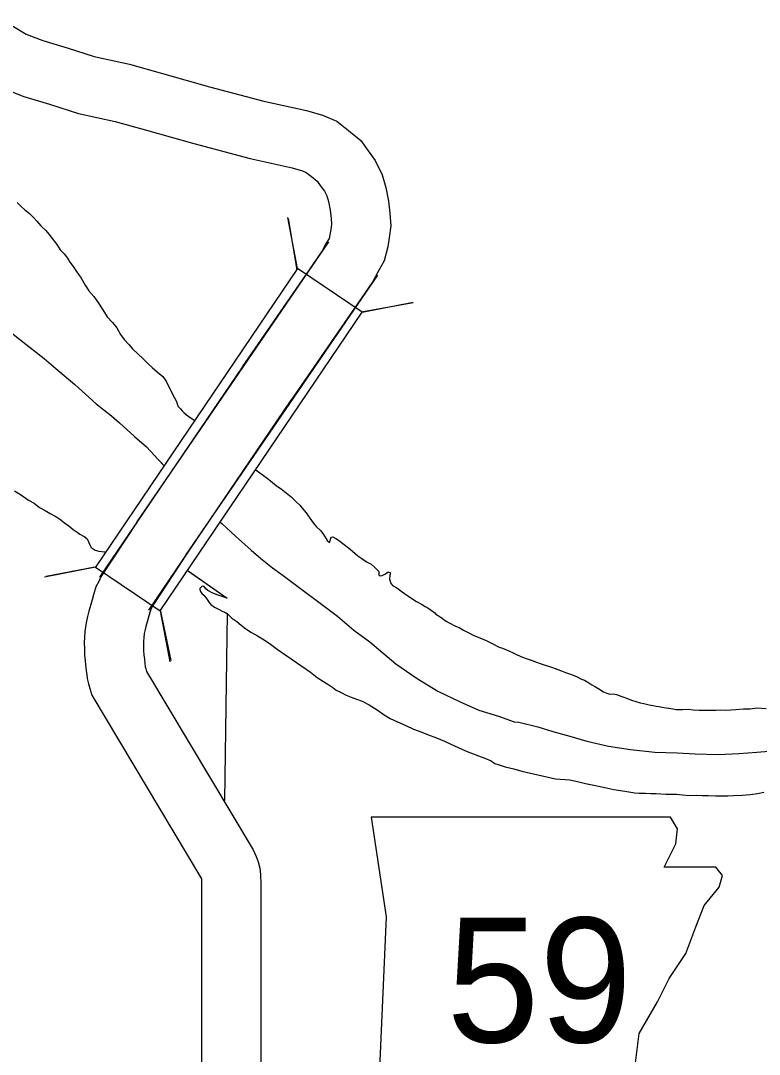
# Model space of a CAD drawing. Extents: x 1370567 to 1373900, y 377514 to 379648.
# Drawn here: x 1370962.6 to 1371000.1, y 379400.2 to 379452.7 of the extents above; entities that cross this region are included whole.
import ezdxf

# ---------------------------------------------------------------- set-up
doc = ezdxf.new("R2010")
doc.units = 0
doc.layers.add('Default', color=7, linetype='Continuous')

msp = doc.modelspace()

# ---------------------------------------------------------------- linework, layer by layer
at = {"layer": 'Default'}
for p, q in [((1370976.652, 379440.121), (1370976.151, 379442.713)), ((1370976.626, 379440.048), (1370976.184, 379442.663)), ((1370976.652, 379440.121), (1370966.388, 379424.941)), ((1370979.933, 379437.903), (1370976.652, 379440.121)), ((1370979.903, 379437.913), (1370982.517, 379438.391)), ((1370979.933, 379437.903), (1370982.525, 379438.404)), ((1370969.668, 379422.723), (1370979.933, 379437.903)), ((1370966.388, 379424.941), (1370963.796, 379424.44)), ((1370966.353, 379424.952), (1370963.886, 379424.473)), ((1370966.388, 379424.941), (1370969.668, 379422.723)), ((1370969.667, 379422.78), (1370970.219, 379420.202)), ((1370969.668, 379422.723), (1370970.169, 379420.13))]:
    msp.add_line(p, q, dxfattribs=at)
for points in [[(1370961.751, 379452.715), (1370962.856, 379452.034), (1370963.715, 379451.71), (1370964.943, 379451.34), (1370966.312, 379450.897), (1370968.111, 379450.498), (1370969.786, 379450.038), (1370972.174, 379449.357), (1370974.939, 379448.62), (1370977.108, 379448.153), (1370977.916, 379447.917), (1370978.648, 379447.605), (1370979.236, 379447.136), (1370979.861, 379446.627), (1370980.234, 379446.103), (1370980.601, 379445.605), (1370980.952, 379444.885), (1370981.137, 379444.233), (1370981.278, 379443.546), (1370981.342, 379442.928), (1370981.388, 379442.283), (1370981.309, 379441.685), (1370981.238, 379441.219), (1370981.052, 379440.516), (1370980.739, 379439.961), (1370980.471, 379439.459), (1370979.544, 379438.113)], [(1370961.528, 379449.329), (1370962.752, 379448.867), (1370964.048, 379448.476), (1370965.524, 379447.999), (1370967.388, 379447.585), (1370968.977, 379447.149), (1370971.376, 379446.465), (1370974.237, 379445.703), (1370976.372, 379445.242), (1370976.905, 379445.087), (1370977.095, 379445.006), (1370977.352, 379444.801), (1370977.652, 379444.556), (1370977.804, 379444.344), (1370978.023, 379444.046), (1370978.139, 379443.808), (1370978.221, 379443.522), (1370978.309, 379443.09), (1370978.353, 379442.667), (1370978.374, 379442.372), (1370978.339, 379442.109), (1370978.297, 379441.832), (1370978.249, 379441.654), (1370978.109, 379441.405), (1370977.904, 379441.022), (1370977.051, 379439.783)], [(1370962.408, 379443.475), (1370962.63, 379443.257), (1370962.781, 379443.118), (1370963.033, 379442.911), (1370963.255, 379442.703), (1370963.407, 379442.534), (1370963.609, 379442.296), (1370963.861, 379442.048), (1370964.023, 379441.86), (1370964.418, 379441.333), (1370964.59, 379441.075), (1370964.802, 379440.867)], [(1370962.408, 379443.475), (1370962.63, 379443.257), (1370962.781, 379443.118), (1370963.033, 379442.911), (1370963.255, 379442.703), (1370963.407, 379442.534), (1370963.609, 379442.296), (1370963.861, 379442.048), (1370964.023, 379441.86), (1370964.418, 379441.333), (1370964.59, 379441.075), (1370964.802, 379440.867)], [(1370968.505, 379427.251), (1370978.246, 379441.484)], [(1370964.802, 379440.867), (1370964.965, 379440.648), (1370965.086, 379440.449), (1370965.249, 379440.221), (1370965.421, 379439.962), (1370965.664, 379439.635), (1370965.858, 379439.276), (1370966.051, 379438.988), (1370966.294, 379438.69), (1370966.496, 379438.402), (1370966.75, 379438.024), (1370966.984, 379437.666), (1370967.246, 379437.369), (1370967.469, 379437.101), (1370967.652, 379436.772), (1370967.835, 379436.514), (1370968.077, 379436.256), (1370968.269, 379436.038), (1370968.532, 379435.781), (1370968.814, 379435.523), (1370969.046, 379435.295), (1370969.258, 379435.097), (1370969.54, 379434.86), (1370969.812, 379434.633), (1370969.975, 379434.394), (1370970.046, 379434.235), (1370970.168, 379434.026), (1370970.281, 379433.777), (1370970.403, 379433.548), (1370970.495, 379433.369), (1370970.536, 379433.239), (1370970.587, 379433.109), (1370970.708, 379432.99), (1370970.789, 379432.891), (1370970.87, 379432.812), (1370971.001, 379432.693), (1370971.253, 379432.516), (1370971.414, 379432.416)], [(1370964.802, 379440.867), (1370964.965, 379440.648), (1370965.086, 379440.449), (1370965.249, 379440.221), (1370965.421, 379439.962), (1370965.664, 379439.635), (1370965.858, 379439.276), (1370966.051, 379438.988), (1370966.294, 379438.69), (1370966.496, 379438.402), (1370966.75, 379438.024), (1370966.984, 379437.666), (1370967.246, 379437.369), (1370967.469, 379437.101), (1370967.652, 379436.772), (1370967.835, 379436.514), (1370968.077, 379436.256), (1370968.269, 379436.038), (1370968.532, 379435.781), (1370968.814, 379435.523), (1370969.046, 379435.295), (1370969.258, 379435.097), (1370969.54, 379434.86), (1370969.812, 379434.633), (1370969.975, 379434.394), (1370970.046, 379434.235), (1370970.168, 379434.026), (1370970.281, 379433.777), (1370970.403, 379433.548), (1370970.495, 379433.369), (1370970.536, 379433.239), (1370970.587, 379433.109), (1370970.708, 379432.99), (1370970.789, 379432.891), (1370970.87, 379432.812), (1370971.001, 379432.693), (1370971.253, 379432.516), (1370971.438, 379432.402)], [(1370970.981, 379425.556), (1370980.722, 379439.79)], [(1370977.051, 379439.783), (1370973.838, 379435.116)], [(1370979.544, 379438.113), (1370976.309, 379433.414)], [(1370961.455, 379437.36), (1370962.845, 379436.272), (1370963.771, 379435.54), (1370964.366, 379435.045), (1370965.333, 379434.224), (1370966.422, 379433.243), (1370967.207, 379432.63), (1370967.61, 379432.284), (1370968.367, 379431.58), (1370968.981, 379431.056), (1370969.577, 379430.421), (1370969.874, 379430.086)], [(1370961.455, 379437.36), (1370962.845, 379436.272), (1370963.771, 379435.54), (1370964.366, 379435.045), (1370965.333, 379434.224), (1370966.422, 379433.243), (1370967.207, 379432.63), (1370967.61, 379432.284), (1370968.367, 379431.58), (1370968.981, 379431.056), (1370969.577, 379430.421), (1370969.783, 379430.189)], [(1370973.832, 379435.107), (1370966.596, 379424.435)], [(1370976.315, 379433.423), (1370969.085, 379422.759)], [(1370974.524, 379429.887), (1370974.738, 379429.739), (1370975.1, 379429.472), (1370975.272, 379429.324), (1370975.584, 379429.077), (1370975.815, 379428.919), (1370976.067, 379428.721), (1370976.319, 379428.524), (1370976.572, 379428.266), (1370976.763, 379428.088), (1370976.884, 379427.949), (1370977.087, 379427.701), (1370977.269, 379427.433), (1370977.452, 379427.204), (1370977.593, 379427.016), (1370977.826, 379426.798), (1370977.967, 379426.609), (1370978.16, 379426.301), (1370978.271, 379426.202), (1370978.3, 379426.302), (1370978.349, 379426.413), (1370978.368, 379426.473), (1370978.448, 379426.484), (1370978.589, 379426.405), (1370978.73, 379426.317), (1370979.243, 379425.931), (1370979.445, 379425.763), (1370979.717, 379425.526), (1370979.908, 379425.378), (1370980.18, 379425.2), (1370980.391, 379425.102), (1370980.542, 379424.954), (1370980.683, 379424.825), (1370980.784, 379424.716), (1370980.786, 379424.546), (1370980.856, 379424.497), (1370980.956, 379424.518), (1370981.115, 379424.609), (1370981.254, 379424.701), (1370981.374, 379424.662), (1370981.345, 379424.542), (1370981.327, 379424.341), (1370981.349, 379424.231), (1370981.379, 379424.142), (1370981.481, 379424.013), (1370981.702, 379423.895), (1370981.964, 379423.687), (1370982.084, 379423.598), (1370982.406, 379423.392), (1370982.698, 379423.194), (1370982.949, 379423.057), (1370983.13, 379422.949), (1370983.261, 379422.88)], [(1370974.551, 379429.868), (1370974.738, 379429.739), (1370975.1, 379429.472), (1370975.272, 379429.324), (1370975.584, 379429.077), (1370975.815, 379428.919), (1370976.067, 379428.721), (1370976.319, 379428.524), (1370976.572, 379428.266), (1370976.763, 379428.088), (1370976.884, 379427.949), (1370977.087, 379427.701), (1370977.269, 379427.433), (1370977.452, 379427.204), (1370977.593, 379427.016), (1370977.826, 379426.798), (1370977.967, 379426.609), (1370978.16, 379426.301), (1370978.271, 379426.202), (1370978.3, 379426.302), (1370978.349, 379426.413), (1370978.368, 379426.473), (1370978.448, 379426.484), (1370978.589, 379426.405), (1370978.73, 379426.317), (1370979.243, 379425.931), (1370979.445, 379425.763), (1370979.717, 379425.526), (1370979.908, 379425.378), (1370980.18, 379425.2), (1370980.391, 379425.102), (1370980.542, 379424.954), (1370980.683, 379424.825), (1370980.784, 379424.716), (1370980.786, 379424.546), (1370980.856, 379424.497), (1370980.956, 379424.518), (1370981.115, 379424.609), (1370981.254, 379424.701), (1370981.374, 379424.662), (1370981.345, 379424.542), (1370981.327, 379424.341), (1370981.349, 379424.231), (1370981.379, 379424.142), (1370981.481, 379424.013), (1370981.702, 379423.895), (1370981.964, 379423.687), (1370982.084, 379423.598), (1370982.406, 379423.392), (1370982.698, 379423.194), (1370982.949, 379423.057), (1370983.13, 379422.949), (1370983.261, 379422.88)], [(1370962.271, 379428.821), (1370962.632, 379428.604), (1370962.985, 379428.348), (1370963.276, 379428.19), (1370963.548, 379427.983), (1370963.829, 379427.826), (1370964.091, 379427.678), (1370964.342, 379427.541), (1370964.563, 379427.393), (1370964.805, 379427.195), (1370965.036, 379427.037), (1370965.258, 379426.85), (1370965.449, 379426.721), (1370965.59, 379426.613), (1370965.811, 379426.505), (1370965.962, 379426.376), (1370966.034, 379426.227), (1370966.105, 379426.078), (1370966.167, 379425.938), (1370966.368, 379425.8), (1370966.558, 379425.752), (1370966.848, 379425.715), (1370966.868, 379425.713)], [(1370968.505, 379427.251), (1370966.663, 379424.455), (1370966.549, 379424.208), (1370966.409, 379423.952), (1370966.285, 379423.535), (1370966.212, 379423.286), (1370966.148, 379423.047), (1370966.043, 379422.707), (1370965.981, 379422.434), (1370965.91, 379422.113), (1370965.849, 379421.675), (1370965.826, 379421.362), (1370965.816, 379421.109), (1370965.819, 379420.779), (1370965.835, 379420.479), (1370965.861, 379420.189), (1370965.883, 379419.982), (1370965.907, 379419.7), (1370965.938, 379419.474), (1370965.97, 379419.293), (1370966.03, 379419.02), (1370966.104, 379418.773), (1370966.196, 379418.441), (1370971.721, 379409.195), (1370971.763, 379409.101), (1370971.766, 379409.095), (1370971.777, 379408.861), (1370971.773, 379381.112)], [(1370972.727, 379427.239), (1370972.806, 379427.159), (1370973.502, 379426.525), (1370974.299, 379425.802), (1370974.782, 379425.386), (1370975.386, 379424.911), (1370975.92, 379424.516), (1370978.688, 379422.45), (1370979.514, 379421.737), (1370980.32, 379421.144), (1370981.649, 379420.036), (1370982.726, 379419.286), (1370983.772, 379418.635), (1370984.916, 379418.095), (1370985.859, 379417.684), (1370986.862, 379417.373), (1370987.654, 379417.09), (1370987.894, 379417.073), (1370988.856, 379416.822), (1370989.627, 379416.599), (1370990.489, 379416.357), (1370991.341, 379416.104), (1370992.443, 379415.855), (1370993.574, 379415.675), (1370994.804, 379415.547), (1370995.934, 379415.507), (1370996.854, 379415.456), (1370998.023, 379415.417), (1370999.062, 379415.477), (1370999.991, 379415.546), (1371000.799, 379415.613)], [(1370972.769, 379427.196), (1370972.806, 379427.159), (1370973.502, 379426.525), (1370974.299, 379425.802), (1370974.782, 379425.386), (1370975.386, 379424.911), (1370975.92, 379424.516), (1370978.688, 379422.45), (1370979.514, 379421.737), (1370980.32, 379421.144), (1370981.649, 379420.036), (1370982.726, 379419.286), (1370983.772, 379418.635), (1370984.916, 379418.095), (1370985.859, 379417.684), (1370986.862, 379417.373), (1370987.654, 379417.09), (1370987.894, 379417.073), (1370988.856, 379416.822), (1370989.627, 379416.599), (1370990.489, 379416.357), (1370991.341, 379416.104), (1370992.443, 379415.855), (1370993.574, 379415.675), (1370994.804, 379415.547), (1370995.934, 379415.507), (1370996.854, 379415.456), (1370998.023, 379415.417), (1370999.062, 379415.477), (1370999.991, 379415.546), (1371000.799, 379415.613)], [(1370965.844, 379426.477), (1370965.962, 379426.376), (1370966.034, 379426.227), (1370966.105, 379426.078), (1370966.167, 379425.938), (1370966.368, 379425.8), (1370966.558, 379425.752), (1370966.848, 379425.715), (1370966.875, 379425.713)], [(1370971.01, 379425.6), (1370969.293, 379422.994), (1370969.23, 379422.859), (1370969.194, 379422.793), (1370969.163, 379422.688), (1370969.101, 379422.476), (1370969.031, 379422.213), (1370968.943, 379421.93), (1370968.909, 379421.781), (1370968.865, 379421.581), (1370968.834, 379421.357), (1370968.822, 379421.19), (1370968.816, 379421.062), (1370968.818, 379420.872), (1370968.828, 379420.692), (1370968.847, 379420.482), (1370968.869, 379420.269), (1370968.89, 379420.031), (1370968.902, 379419.937), (1370968.913, 379419.878), (1370968.937, 379419.771), (1370968.977, 379419.635), (1370974.392, 379410.574), (1370974.473, 379410.39), (1370974.554, 379410.233), (1370974.652, 379409.97), (1370974.736, 379409.648), (1370974.762, 379409.325), (1370974.763, 379409.21), (1370974.777, 379408.932), (1370974.772, 379379.504)], [(1370971.087, 379424.761), (1370973.076, 379423.366), (1370972.575, 379423.531), (1370972.354, 379423.619), (1370972.093, 379423.757), (1370971.992, 379423.846), (1370971.901, 379423.955), (1370971.811, 379423.984), (1370971.752, 379423.933), (1370971.712, 379423.893), (1370971.692, 379423.863), (1370971.683, 379423.803), (1370971.724, 379423.703), (1370971.785, 379423.603), (1370971.886, 379423.514), (1370972.017, 379423.356), (1370972.088, 379423.246), (1370972.139, 379423.157), (1370972.25, 379423.048), (1370972.431, 379422.919), (1370972.632, 379422.811), (1370972.853, 379422.694), (1370972.984, 379422.635), (1370973.074, 379422.586), (1370973.316, 379422.358), (1370973.558, 379422.18), (1370973.78, 379422.002), (1370974.021, 379421.805), (1370974.303, 379421.617), (1370974.615, 379421.45), (1370974.956, 379421.244), (1370975.268, 379421.027), (1370975.62, 379420.78), (1370977.311, 379419.606), (1370977.643, 379419.34), (1370977.965, 379419.133), (1370978.237, 379418.965), (1370978.438, 379418.827), (1370978.619, 379418.689), (1370978.87, 379418.571), (1370979.121, 379418.444), (1370979.382, 379418.336), (1370979.643, 379418.229), (1370979.934, 379418.132), (1370980.295, 379417.945), (1370980.687, 379417.699), (1370981.05, 379417.443), (1370981.351, 379417.256), (1370981.723, 379417.089), (1370982.144, 379416.903), (1370982.546, 379416.717)], [(1370971.113, 379424.743), (1370973.076, 379423.366), (1370972.575, 379423.531), (1370972.354, 379423.619), (1370972.093, 379423.757), (1370971.992, 379423.846), (1370971.901, 379423.955), (1370971.811, 379423.984), (1370971.752, 379423.933), (1370971.712, 379423.893), (1370971.692, 379423.863), (1370971.683, 379423.803), (1370971.724, 379423.703), (1370971.785, 379423.603), (1370971.886, 379423.514), (1370972.017, 379423.356), (1370972.088, 379423.246), (1370972.139, 379423.157), (1370972.25, 379423.048), (1370972.431, 379422.919), (1370972.632, 379422.811), (1370972.853, 379422.694), (1370972.984, 379422.635), (1370973.074, 379422.586), (1370973.316, 379422.358), (1370973.558, 379422.18), (1370973.78, 379422.002), (1370974.021, 379421.805), (1370974.303, 379421.617), (1370974.615, 379421.45), (1370974.956, 379421.244), (1370975.268, 379421.027), (1370975.62, 379420.78), (1370977.311, 379419.606), (1370977.643, 379419.34), (1370977.965, 379419.133), (1370978.237, 379418.965), (1370978.438, 379418.827), (1370978.619, 379418.689), (1370978.87, 379418.571), (1370979.121, 379418.444), (1370979.382, 379418.336), (1370979.643, 379418.229), (1370979.934, 379418.132), (1370980.295, 379417.945), (1370980.687, 379417.699), (1370981.05, 379417.443), (1370981.351, 379417.256), (1370981.723, 379417.089), (1370982.144, 379416.903), (1370982.546, 379416.717)], [(1370973.077, 379422.611), (1370972.937, 379413.088)], [(1370983.261, 379422.88), (1370983.623, 379422.623), (1370983.674, 379422.554), (1370983.895, 379422.426), (1370984.207, 379422.199), (1370984.347, 379422.12), (1370984.669, 379421.943), (1370984.859, 379421.875), (1370985.081, 379421.747), (1370985.322, 379421.62), (1370985.603, 379421.473), (1370985.833, 379421.395), (1370986.235, 379421.219), (1370986.536, 379421.062), (1370986.888, 379420.885), (1370987.068, 379420.827), (1370987.379, 379420.7), (1370987.61, 379420.592), (1370987.811, 379420.494), (1370988.082, 379420.377), (1370988.272, 379420.299), (1370988.573, 379420.202), (1370988.794, 379420.124), (1370988.974, 379420.046), (1370989.235, 379419.968), (1370989.405, 379419.91), (1370989.606, 379419.852), (1370989.876, 379419.745), (1370990.097, 379419.657), (1370990.268, 379419.589), (1370990.569, 379419.482), (1370990.859, 379419.364), (1370991.08, 379419.257), (1370991.221, 379419.198), (1370991.442, 379419.07), (1370991.603, 379418.972), (1370991.784, 379418.863), (1370991.995, 379418.745), (1370992.105, 379418.666), (1370992.186, 379418.617), (1370992.356, 379418.549), (1370992.517, 379418.491), (1370992.687, 379418.502), (1370992.847, 379418.474), (1370993.127, 379418.377), (1370993.408, 379418.269), (1370993.609, 379418.181), (1370994.05, 379418.046), (1370994.24, 379418.008), (1370994.51, 379417.94), (1370994.71, 379417.922), (1370994.871, 379417.884), (1370995.021, 379417.866), (1370995.161, 379417.837), (1370995.371, 379417.789), (1370995.521, 379417.771), (1370995.721, 379417.743), (1370995.891, 379417.714), (1370995.991, 379417.705), (1370996.211, 379417.708), (1370996.521, 379417.721), (1370996.751, 379417.693), (1370997.051, 379417.676), (1370997.31, 379417.669), (1370997.6, 379417.672), (1370997.9, 379417.685), (1370998.129, 379417.687), (1370998.369, 379417.67), (1370998.659, 379417.693), (1370998.918, 379417.715), (1370999.298, 379417.739), (1370999.647, 379417.753), (1371000.006, 379417.796), (1371000.456, 379417.761)], [(1370983.261, 379422.88), (1370983.623, 379422.623), (1370983.674, 379422.554), (1370983.895, 379422.426), (1370984.207, 379422.199), (1370984.347, 379422.12), (1370984.669, 379421.943), (1370984.859, 379421.875), (1370985.081, 379421.747), (1370985.322, 379421.62), (1370985.603, 379421.473), (1370985.833, 379421.395), (1370986.235, 379421.219), (1370986.536, 379421.062), (1370986.888, 379420.885), (1370987.068, 379420.827), (1370987.379, 379420.7), (1370987.61, 379420.592), (1370987.811, 379420.494), (1370988.082, 379420.377), (1370988.272, 379420.299), (1370988.573, 379420.202), (1370988.794, 379420.124), (1370988.974, 379420.046), (1370989.235, 379419.968), (1370989.405, 379419.91), (1370989.606, 379419.852), (1370989.876, 379419.745), (1370990.097, 379419.657), (1370990.268, 379419.589), (1370990.569, 379419.482), (1370990.859, 379419.364), (1370991.08, 379419.257), (1370991.221, 379419.198), (1370991.442, 379419.07), (1370991.603, 379418.972), (1370991.784, 379418.863), (1370991.995, 379418.745), (1370992.105, 379418.666), (1370992.186, 379418.617), (1370992.356, 379418.549), (1370992.517, 379418.491), (1370992.687, 379418.502), (1370992.847, 379418.474), (1370993.127, 379418.377), (1370993.408, 379418.269), (1370993.609, 379418.181), (1370994.05, 379418.046), (1370994.24, 379418.008), (1370994.51, 379417.94), (1370994.71, 379417.922), (1370994.871, 379417.884), (1370995.021, 379417.866), (1370995.161, 379417.837), (1370995.371, 379417.789), (1370995.521, 379417.771), (1370995.721, 379417.743), (1370995.891, 379417.714), (1370995.991, 379417.705), (1370996.211, 379417.708), (1370996.521, 379417.721), (1370996.751, 379417.693), (1370997.051, 379417.676), (1370997.31, 379417.669), (1370997.6, 379417.672), (1370997.9, 379417.685), (1370998.129, 379417.687), (1370998.369, 379417.67), (1370998.659, 379417.693), (1370998.918, 379417.715), (1370999.298, 379417.739), (1370999.647, 379417.753), (1371000.006, 379417.796), (1371000.456, 379417.761)], [(1370982.546, 379416.717), (1370982.957, 379416.561), (1370983.258, 379416.444), (1370983.709, 379416.269), (1370984.12, 379416.103), (1370984.442, 379415.946), (1370984.803, 379415.78), (1370985.184, 379415.613), (1370985.485, 379415.496), (1370985.846, 379415.36), (1370986.157, 379415.243), (1370986.488, 379415.096), (1370986.68, 379414.968), (1370986.89, 379414.9), (1370987.201, 379414.803), (1370987.641, 379414.688), (1370988.052, 379414.582), (1370988.483, 379414.476), (1370989.754, 379414.189), (1370990.484, 379414.136), (1370990.865, 379414.05), (1370991.275, 379413.954), (1370991.706, 379413.858), (1370992.256, 379413.754), (1370992.727, 379413.649), (1370993.277, 379413.554), (1370993.778, 379413.469), (1370994.008, 379413.451), (1370994.327, 379413.465), (1370994.597, 379413.437), (1370994.877, 379413.44), (1370995.357, 379413.415), (1370995.567, 379413.407), (1370995.896, 379413.401), (1370996.206, 379413.374), (1370996.556, 379413.347), (1370996.916, 379413.351), (1370997.216, 379413.344), (1370997.525, 379413.337), (1370997.885, 379413.321), (1370998.105, 379413.323), (1370998.514, 379413.327), (1370998.794, 379413.34), (1370999.233, 379413.355), (1370999.643, 379413.389), (1371000.022, 379413.443), (1371000.341, 379413.506)], [(1370982.546, 379416.717), (1370982.957, 379416.561), (1370983.258, 379416.444), (1370983.709, 379416.269), (1370984.12, 379416.103), (1370984.442, 379415.946), (1370984.803, 379415.78), (1370985.184, 379415.613), (1370985.485, 379415.496), (1370985.846, 379415.36), (1370986.157, 379415.243), (1370986.488, 379415.096), (1370986.68, 379414.968), (1370986.89, 379414.9), (1370987.201, 379414.803), (1370987.641, 379414.688), (1370988.052, 379414.582), (1370988.483, 379414.476), (1370989.754, 379414.189), (1370990.484, 379414.136), (1370990.865, 379414.05), (1370991.275, 379413.954), (1370991.706, 379413.858), (1370992.256, 379413.754), (1370992.727, 379413.649), (1370993.277, 379413.554), (1370993.778, 379413.469), (1370994.008, 379413.451), (1370994.327, 379413.465), (1370994.597, 379413.437), (1370994.877, 379413.44), (1370995.357, 379413.415), (1370995.567, 379413.407), (1370995.896, 379413.401), (1370996.206, 379413.374), (1370996.556, 379413.347), (1370996.916, 379413.351), (1370997.216, 379413.344), (1370997.525, 379413.337), (1370997.885, 379413.321), (1370998.105, 379413.323), (1370998.514, 379413.327), (1370998.794, 379413.34), (1370999.233, 379413.355), (1370999.643, 379413.389), (1371000.022, 379413.443), (1371000.341, 379413.506)]]:
    msp.add_lwpolyline(points, dxfattribs=at)
msp.add_lwpolyline([(1370980.385, 379412.242), (1370981.147, 379407.167), (1370980.808, 379399.469), (1370981.485, 379399.046), (1370982.754, 379399.046), (1370982.754, 379396.339), (1370993.412, 379396.339), (1370993.92, 379397.439), (1370993.751, 379399.215), (1370994.004, 379401.246), (1370994.935, 379402.853), (1370995.527, 379404.037), (1370996.373, 379405.306), (1370996.88, 379406.659), (1370997.303, 379407.759), (1370998.065, 379408.689), (1370998.234, 379409.282), (1370997.895, 379409.705), (1370995.273, 379409.705), (1370995.865, 379410.889), (1370995.95, 379411.65), (1370995.599, 379412.235)], close=True, dxfattribs=at)

# ---------------------------------------------------------------- texts
msp.add_text('59', height=6.336, dxfattribs=at).set_placement((1370984.221, 379400.795))

doc.saveas('drawing.dxf')
